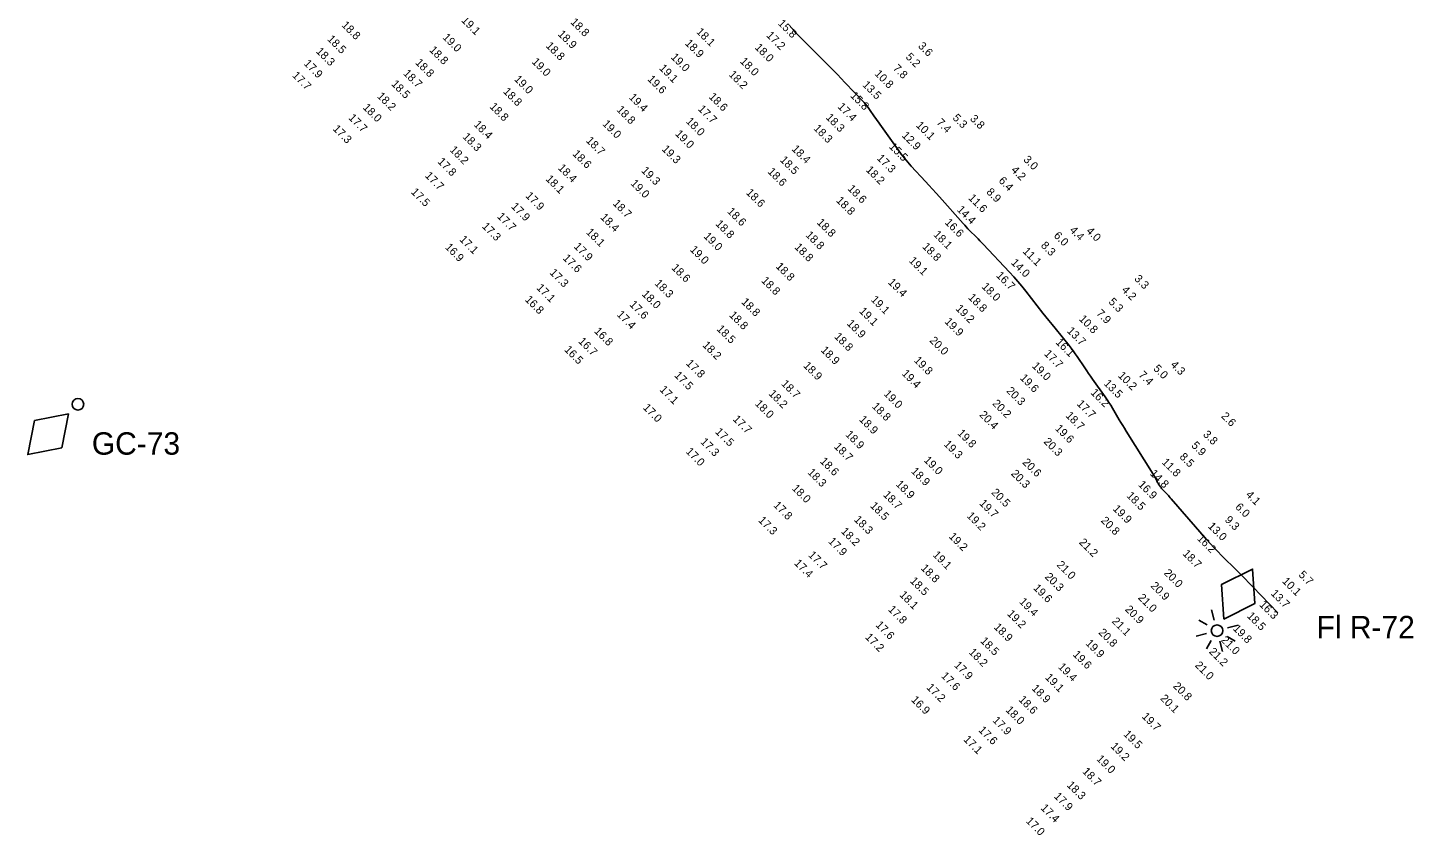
# Model space of a CAD drawing. Extents: x 988130 to 1132882, y 654656 to 841453.
# Drawn here: x 1052844 to 1053709, y 761737 to 762242 of the extents above; entities that cross this region are included whole.
import ezdxf

# ---------------------------------------------------------------- set-up
doc = ezdxf.new("R2010")
doc.units = 0
for name, color, linetype in [('V-CHAN-NAID', 7, 'Continuous'), ('V-TOPO-MAJR', 7, 'Continuous'), ('V-TOPO-SOUN', 7, 'Continuous')]:
    doc.layers.add(name, color=color, linetype=linetype)

msp = doc.modelspace()

# ---------------------------------------------------------------- linework, layer by layer
at = {"layer": 'V-CHAN-NAID'}
for p, q in [((1053584.98, 761871.56), (1053583.23, 761878.11)), ((1053580.5, 761868.6), (1053575.31, 761871.6)), ((1053593.3, 761866.76), (1053599.85, 761868.51)), ((1053573.63, 761861.49), (1053580.18, 761863.24)), ((1053592.98, 761861.4), (1053598.17, 761858.4)), ((1053583.14, 761858.76), (1053580.14, 761853.57)), ((1053590.25, 761851.89), (1053588.5, 761858.44))]:
    msp.add_line(p, q, dxfattribs=at)
for points in [[(1052869.15, 762000.46), (1052847.94, 761996.22), (1052843.69, 761975), (1052864.91, 761979.25)], [(1053590.94, 761872.27), (1053610.33, 761881.86), (1053608.94, 761903.45), (1053589.55, 761893.86)]]:
    msp.add_lwpolyline(points, close=True, dxfattribs=at)
for centre in [(1052875.09, 762006.4), (1053586.74, 761865)]:
    msp.add_circle(centre, 3.6, dxfattribs=at)
at = {"layer": 'V-TOPO-MAJR'}
msp.add_lwpolyline([(1053624.67, 761876.09), (1053609.05, 761892.46), (1053606.67, 761894.94), (1053604.26, 761897.41), (1053601.84, 761899.86), (1053599.4, 761902.29), (1053589.61, 761911.99), (1053587.19, 761914.43), (1053584.81, 761916.92), (1053582.48, 761919.46), (1053580.19, 761922.03), (1053558.12, 761947.38), (1053557.53, 761948.04), (1053556.94, 761948.7), (1053556.33, 761949.36), (1053555.73, 761950), (1053552.81, 761953.05), (1053552.44, 761953.46), (1053552.09, 761953.88), (1053551.75, 761954.32), (1053551.44, 761954.77), (1053550.21, 761956.6), (1053549.91, 761957.06), (1053549.63, 761957.53), (1053549.36, 761958.01), (1053549.1, 761958.49), (1053547.99, 761960.67), (1053547.71, 761961.2), (1053547.43, 761961.71), (1053547.13, 761962.23), (1053546.82, 761962.73), (1053529.99, 761989.64), (1053528.89, 761991.41), (1053527.8, 761993.19), (1053526.73, 761994.98), (1053525.66, 761996.78), (1053521.43, 762003.97), (1053520.35, 762005.75), (1053519.24, 762007.52), (1053518.09, 762009.25), (1053516.9, 762010.97), (1053508.98, 762022.13), (1053507.76, 762023.87), (1053506.54, 762025.62), (1053505.34, 762027.38), (1053504.15, 762029.15), (1053499.41, 762036.23), (1053498.21, 762037.99), (1053496.96, 762039.72), (1053495.68, 762041.42), (1053494.35, 762043.08), (1053485.55, 762053.9), (1053483.64, 762056.26), (1053481.74, 762058.63), (1053479.86, 762061), (1053477.98, 762063.39), (1053467.31, 762077.06), (1053464.87, 762080.1), (1053462.36, 762083.09), (1053459.79, 762086.01), (1053457.14, 762088.88), (1053440.59, 762106.4), (1053439.55, 762107.49), (1053438.51, 762108.58), (1053437.46, 762109.65), (1053436.41, 762110.72), (1053432.18, 762114.99), (1053431.13, 762116.07), (1053430.1, 762117.15), (1053429.08, 762118.26), (1053428.07, 762119.37), (1053413.35, 762135.89), (1053411.17, 762138.33), (1053408.98, 762140.75), (1053406.78, 762143.17), (1053404.56, 762145.58), (1053395.7, 762155.19), (1053393.52, 762157.62), (1053391.43, 762160.12), (1053389.41, 762162.68), (1053387.47, 762165.31), (1053376, 762181.4), (1053375.2, 762182.54), (1053374.4, 762183.68), (1053373.6, 762184.83), (1053372.82, 762185.98), (1053369.69, 762190.59), (1053368.88, 762191.73), (1053368.03, 762192.83), (1053367.14, 762193.89), (1053366.2, 762194.92), (1053354.3, 762207.46), (1053351.99, 762209.88), (1053349.67, 762212.28), (1053347.32, 762214.67), (1053344.97, 762217.04), (1053327.29, 762234.69), (1053325.45, 762236.56), (1053323.64, 762238.47), (1053321.86, 762240.4), (1053320.12, 762242.37)], dxfattribs=at)

# ---------------------------------------------------------------- texts
at = {"layer": 'V-CHAN-NAID'}
for s, p in [('GC-73', (1052883.76, 761974.9)), ('Fl R-72', (1053648.92, 761860.23))]:
    msp.add_text(s, height=14, dxfattribs=at).set_placement(p)
at = {"layer": 'V-TOPO-SOUN'}
for s, p in [('18.8 ', (1053039.45, 762242.85)), ('19.1 ', (1053114.34, 762245.82)), ('18.8 ', (1053182.44, 762244.76)), ('18.1 ', (1053261.07, 762238.65)), ('15.8 ', (1053312.1, 762243.87)), ('18.5 ', (1053030.51, 762234.1)), ('19.0 ', (1053102.57, 762235.16)), ('18.8 ', (1053167.1, 762229.89)), ('18.9 ', (1053174.59, 762237.21)), ('18.9 ', (1053253.99, 762231.55)), ('17.2 ', (1053304.84, 762236.48)), ('3.6', (1053399.63, 762229.78)), ('18.3 ', (1053023.48, 762226.47)), ('18.8 ', (1053094.29, 762227.3)), ('19.0 ', (1053245.16, 762222.86)), ('18.0 ', (1053297.6, 762228.91)), ('5.2', (1053391.87, 762222.96)), ('17.9 ', (1053015.82, 762218.82)), ('18.7 ', (1053077.98, 762212.68)), ('18.8 ', (1053085.47, 762219.4)), ('19.0 ', (1053158.27, 762219.93)), ('19.1 ', (1053237.91, 762215.94)), ('18.0 ', (1053288.35, 762220.22)), ('10.8 ', (1053372.48, 762212.42)), ('7.8', (1053383.92, 762215.83)), ('17.7 ', (1053008.66, 762211.38)), ('18.5 ', (1053070.45, 762206.09)), ('19.0 ', (1053147.29, 762209.01)), ('19.6 ', (1053230.58, 762209.06)), ('18.2 ', (1053281.31, 762212.01)), ('13.5 ', (1053364.82, 762205.56)), ('18.2 ', (1053061.59, 762198.48)), ('18.8 ', (1053140.4, 762201.34)), ('19.4 ', (1053218.94, 762197.71)), ('18.6 ', (1053268.88, 762198.14)), ('15.8 ', (1053357.23, 762198.8)), ('18.0 ', (1053052.71, 762191.4)), ('18.8 ', (1053131.97, 762191.93)), ('18.8 ', (1053211.22, 762190.04)), ('17.7 ', (1053262.13, 762190.43)), ('17.4 ', (1053349.42, 762191.86)), ('17.3 ', (1053033.95, 762178.05)), ('17.7 ', (1053043.74, 762184.95)), ('18.4 ', (1053121.98, 762180.76)), ('19.0 ', (1053202.38, 762181.17)), ('18.0 ', (1053254.57, 762182.74)), ('18.3 ', (1053334.38, 762178.31)), ('18.3 ', (1053341.95, 762185.14)), ('10.1 ', (1053398.37, 762180.21)), ('7.4', (1053411.15, 762181.95)), ('5.3', (1053421.19, 762184.88)), ('3.8', (1053432.08, 762184.36)), ('18.3 ', (1053115.07, 762173.11)), ('18.7 ', (1053192.17, 762170.7)), ('19.0 ', (1053247.87, 762174.9)), ('12.9 ', (1053389.51, 762173.87)), ('18.2 ', (1053106.99, 762164.94)), ('18.6 ', (1053183.79, 762162.44)), ('19.3 ', (1053239.53, 762165.44)), ('18.4 ', (1053320.67, 762165.49)), ('15.5 ', (1053381.47, 762166.9)), ('17.8 ', (1053099.41, 762157.6)), ('18.4 ', (1053174.63, 762153.65)), ('19.3 ', (1053226.73, 762152.01)), ('18.5 ', (1053313.36, 762158.65)), ('18.2 ', (1053367.02, 762152.4)), ('17.3 ', (1053373.88, 762159.68)), ('4.2', (1053457.77, 762152.33)), ('3.0', (1053465.42, 762158.83)), ('17.7 ', (1053091.59, 762148.77)), ('18.1 ', (1053166.93, 762146.73)), ('19.0 ', (1053220.05, 762143.93)), ('18.6 ', (1053305.71, 762151.3)), ('6.4', (1053449.93, 762145.66)), ('17.5 ', (1053082.87, 762138.59)), ('17.9 ', (1053154.3, 762136.24)), ('18.6 ', (1053292.19, 762138.18)), ('18.6 ', (1053355.64, 762140.64)), ('11.6 ', (1053430.97, 762134.88)), ('8.9', (1053442.29, 762138.58)), ('17.9 ', (1053145.41, 762129.51)), ('18.7 ', (1053208.86, 762131.47)), ('18.6 ', (1053280.42, 762126.45)), ('18.8 ', (1053348.49, 762133.28)), ('14.4 ', (1053423.88, 762127.57)), ('17.3 ', (1053127.17, 762117.17)), ('17.7 ', (1053136.61, 762123.3)), ('18.4 ', (1053201.16, 762122.8)), ('18.8 ', (1053273.09, 762118.68)), ('18.8 ', (1053336.4, 762119.59)), ('16.6 ', (1053416.32, 762119.53)), ('17.1 ', (1053113.07, 762108.97)), ('18.1 ', (1053192.24, 762113.48)), ('19.0 ', (1053265.63, 762110.98)), ('18.8 ', (1053329.29, 762111.74)), ('18.1 ', (1053409.25, 762112)), ('6.0', (1053484.4, 762111.33)), ('4.4', (1053494.29, 762114.75)), ('4.0', (1053504.69, 762114.22)), ('16.9 ', (1053104.07, 762104.14)), ('17.9 ', (1053184.59, 762104.6)), ('19.0 ', (1053257.12, 762102.6)), ('18.8 ', (1053322.4, 762104.2)), ('18.8 ', (1053402.23, 762104.48)), ('11.1 ', (1053464.97, 762101.57)), ('8.3', (1053476.33, 762105.15)), ('17.6 ', (1053177.69, 762097.34)), ('18.6 ', (1053245.58, 762091.3)), ('18.8 ', (1053310.67, 762092.11)), ('19.1 ', (1053393.9, 762095.69)), ('14.0 ', (1053457.7, 762094.41)), ('17.3 ', (1053169.43, 762088.21)), ('18.8 ', (1053301.69, 762083.3)), ('16.7 ', (1053448.39, 762086.43)), ('3.3', (1053534.7, 762084.44)), ('17.1 ', (1053161.15, 762078.79)), ('18.0 ', (1053227.08, 762074.8)), ('18.3 ', (1053234.97, 762081.56)), ('19.4 ', (1053380.9, 762082.2)), ('18.0 ', (1053439.35, 762079.51)), ('4.2', (1053526.83, 762077.41)), ('16.8 ', (1053154.03, 762071.44)), ('17.6 ', (1053219.31, 762068.32)), ('18.8 ', (1053289.17, 762069.99)), ('19.1 ', (1053370.1, 762071.36)), ('19.2 ', (1053423.08, 762065.82)), ('18.8 ', (1053430.95, 762072.68)), ('5.3', (1053518.63, 762070)), ('17.4 ', (1053211.41, 762062.04)), ('18.8 ', (1053281.62, 762061.73)), ('19.1 ', (1053362.86, 762064.14)), ('19.9 ', (1053416.19, 762057.62)), ('10.8 ', (1053500.14, 762059.33)), ('7.9', (1053511.01, 762062.78)), ('16.8 ', (1053197.26, 762051.66)), ('18.5 ', (1053273.84, 762053.07)), ('18.8 ', (1053347.24, 762048.3)), ('18.9 ', (1053355.14, 762056.42)), ('13.7 ', (1053492.65, 762051.89)), ('16.5 ', (1053178.59, 762040.16)), ('16.7 ', (1053187.42, 762045.33)), ('18.2 ', (1053264.91, 762042.98)), ('18.9 ', (1053338.84, 762039.86)), ('20.0 ', (1053406.83, 762045.83)), ('16.1 ', (1053485.53, 762044.76)), ('17.8 ', (1053254.7, 762031.6)), ('19.8 ', (1053397, 762033.47)), ('17.7 ', (1053478.38, 762037.62)), ('17.5 ', (1053247.3, 762024.09)), ('18.9 ', (1053327.92, 762030.15)), ('19.4 ', (1053389.47, 762025.19)), ('19.6 ', (1053463.24, 762022.47)), ('19.0 ', (1053470.81, 762029.95)), ('10.2 ', (1053524.55, 762023.95)), ('7.4', (1053537.41, 762024.36)), ('5.0', (1053546.58, 762028.31)), ('4.3', (1053557.35, 762030.71)), ('17.1 ', (1053238.16, 762015.18)), ('18.7 ', (1053314.17, 762018.8)), ('20.3 ', (1053454.81, 762014.4)), ('16.2 ', (1053507.4, 762013.28)), ('13.5 ', (1053515.64, 762018.98)), ('18.0 ', (1053297.71, 762006.33)), ('18.2 ', (1053306.28, 762012.63)), ('18.8 ', (1053370.77, 762004.71)), ('19.0 ', (1053378.15, 762012.51)), ('20.2 ', (1053446.04, 762006.5)), ('17.7 ', (1053498.8, 762006.3)), ('17.0 ', (1053227.75, 762003.9)), ('17.7 ', (1053283.92, 761996.75)), ('18.9 ', (1053362.83, 761996.45)), ('20.4 ', (1053437.89, 761999.45)), ('18.7 ', (1053491.77, 761998.95)), ('2.6', (1053588.99, 761998.6)), ('17.5 ', (1053272.91, 761988.84)), ('19.8 ', (1053424.17, 761987.97)), ('19.6 ', (1053485.22, 761990.89)), ('3.8', (1053577.64, 761987.16)), ('17.3 ', (1053263.62, 761982.56)), ('18.7 ', (1053347.1, 761979.54)), ('18.9 ', (1053354.22, 761987.14)), ('19.3 ', (1053415.67, 761981.09)), ('20.3 ', (1053478.04, 761982.68)), ('5.9', (1053570.37, 761980.26)), ('17.0 ', (1053254.51, 761976.48)), ('18.6 ', (1053338.33, 761970.48)), ('19.0 ', (1053403.27, 761971.08)), ('20.6 ', (1053464.85, 761969.75)), ('8.5', (1053562.99, 761973.18)), ('18.3 ', (1053330.58, 761963.48)), ('18.9 ', (1053395.29, 761964.15)), ('20.3 ', (1053457.72, 761962.71)), ('14.8 ', (1053544.5, 761962.76)), ('11.8 ', (1053551.87, 761969.83)), ('18.0 ', (1053320.79, 761953.52)), ('18.9 ', (1053385.7, 761956.07)), ('16.9 ', (1053537.13, 761955.83)), ('18.7 ', (1053377.8, 761949.53)), ('19.7 ', (1053437.89, 761944.11)), ('20.5 ', (1053445.4, 761950.93)), ('18.5 ', (1053529.88, 761948.92)), ('4.1', (1053604.38, 761949.51)), ('17.8 ', (1053309.27, 761942.93)), ('18.5 ', (1053369.63, 761942.63)), ('19.2 ', (1053430.09, 761936.28)), ('19.9 ', (1053521.38, 761940.72)), ('6.0', (1053597.77, 761941.86)), ('17.3 ', (1053299.89, 761933.55)), ('18.2 ', (1053351.49, 761926.6)), ('18.3 ', (1053359.64, 761933.98)), ('20.8 ', (1053513.84, 761933.38)), ('13.0 ', (1053580.73, 761929.88)), ('9.3', (1053591.26, 761933.8)), ('17.9 ', (1053343.47, 761920.42)), ('19.2 ', (1053418.78, 761923.46)), ('21.2 ', (1053500.18, 761919.8)), ('16.2 ', (1053573.91, 761922.21)), ('17.7 ', (1053330.98, 761911.88)), ('19.1 ', (1053408.83, 761911.93)), ('18.7 ', (1053564.95, 761912.71)), ('17.4 ', (1053322.21, 761906.77)), ('18.8 ', (1053401.32, 761903.71)), ('21.0 ', (1053486.25, 761905.75)), ('20.0 ', (1053553.18, 761900.62)), ('18.5 ', (1053394.61, 761895.66)), ('20.3 ', (1053478.86, 761898.29)), ('20.9 ', (1053544.96, 761892.64)), ('10.1 ', (1053627.11, 761895.48)), ('5.7', (1053637.34, 761899.52)), ('18.1 ', (1053387.97, 761887.04)), ('19.6 ', (1053471.64, 761891.22)), ('21.0 ', (1053537.02, 761885.23)), ('13.7 ', (1053620.03, 761887.8)), ('17.8 ', (1053380.9, 761877.92)), ('19.2 ', (1053455.27, 761875.18)), ('19.4 ', (1053462.83, 761882.68)), ('20.9 ', (1053528.9, 761877.95)), ('16.3 ', (1053612.8, 761880.89)), ('17.6 ', (1053373.06, 761868.2)), ('18.9 ', (1053446.94, 761866.88)), ('21.1 ', (1053520.68, 761870.47)), ('18.5 ', (1053605.08, 761873.83)), ('17.2 ', (1053366.61, 761860.54)), ('18.5 ', (1053438.51, 761858.24)), ('20.8 ', (1053512.38, 761863.48)), ('21.0 ', (1053588.86, 761858.72)), ('19.8 ', (1053596.38, 761865.84)), ('18.2 ', (1053431.32, 761851.13)), ('19.6 ', (1053496.32, 761849.76)), ('19.9 ', (1053504.25, 761856.71)), ('21.2 ', (1053581.36, 761851.52)), ('17.9 ', (1053422.07, 761843.07)), ('19.4 ', (1053487.12, 761841.99)), ('21.0 ', (1053572.57, 761842.99)), ('17.6 ', (1053414.04, 761836.32)), ('19.1 ', (1053479.07, 761835.36)), ('17.2 ', (1053404.93, 761829.16)), ('18.9 ', (1053470.61, 761828.54)), ('20.8 ', (1053558.92, 761829.99)), ('16.9 ', (1053395.27, 761821.42)), ('18.0 ', (1053454.34, 761815.08)), ('18.6 ', (1053462.44, 761821.6)), ('20.1 ', (1053550.93, 761822.33)), ('17.9 ', (1053446.18, 761808.55)), ('19.7 ', (1053539.44, 761811.02)), ('17.6 ', (1053437.43, 761802.5)), ('19.5 ', (1053527.9, 761799.98)), ('17.1 ', (1053428.04, 761796.68)), ('19.2 ', (1053519.91, 761792.39)), ('19.0 ', (1053511.1, 761784.49)), ('18.7 ', (1053502.26, 761776.69)), ('18.3 ', (1053492.56, 761768.2)), ('17.4 ', (1053476.25, 761753.91)), ('17.9 ', (1053484.56, 761761.22)), ('17.0 ', (1053467, 761745.69))]:
    msp.add_text(s, height=5, rotation=315, dxfattribs=at).set_placement(p)

doc.saveas('drawing.dxf')
